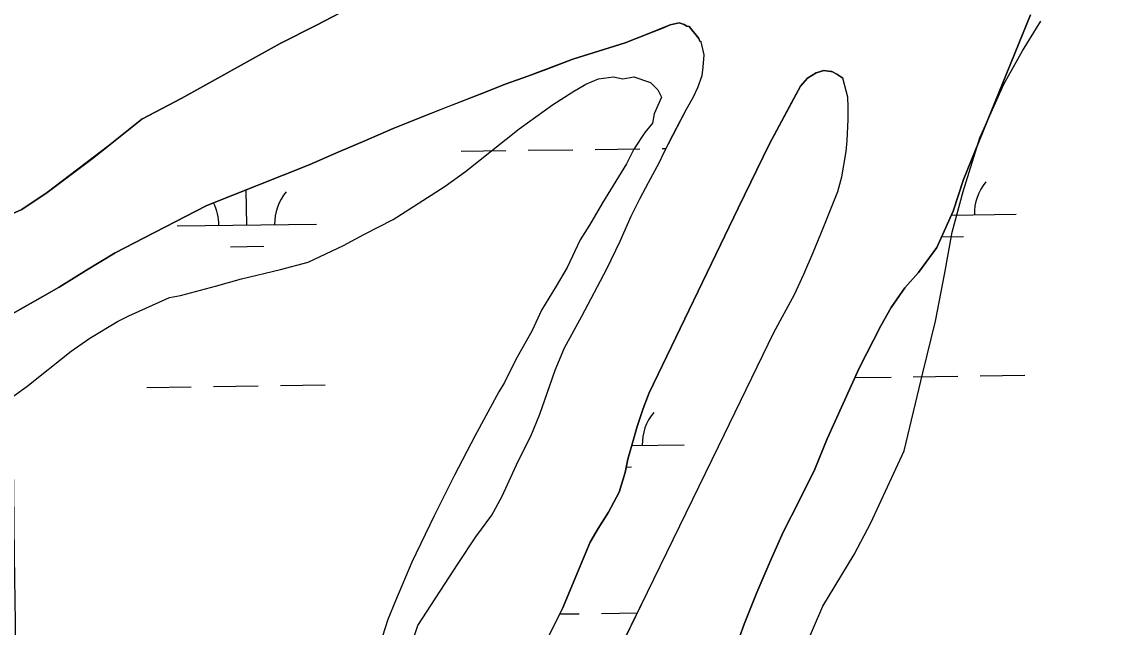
# Model space of a CAD drawing. Extents: x 3767014 to 3805179, y 361544 to 387384.
# Drawn here: x 3794970 to 3795750, y 377375 to 377809 of the extents above; entities that cross this region are included whole.
import ezdxf

# ---------------------------------------------------------------- set-up
doc = ezdxf.new("R2010")
doc.units = 0
for name, color, linetype in [('V-GRID-MAJR', 7, 'Continuous'), ('V-RIVR-EDGE', 7, 'Continuous'), ('V-SITE-VEGE', 7, 'Continuous'), ('V-TOPO-SHOR', 7, 'Continuous'), ('V-WETL-SWMP', 7, 'Continuous')]:
    doc.layers.add(name, color=color, linetype=linetype)

msp = doc.modelspace()

# ---------------------------------------------------------------- linework, layer by layer
at = {"layer": 'V-GRID-MAJR'}
msp.add_spline([(3795108.086, 367296.749), (3795022.617, 373354.339), (3794937.112, 379414.531), (3794851.606, 385474.724), (3794851.569, 385477.324)], degree=3, dxfattribs=at)
at = {"layer": 'V-RIVR-EDGE'}
msp.add_spline([(3785266.865, 377529.211), (3785342.8, 377494.248), (3785391.258, 377467.439), (3785439.72, 377442.249), (3785475.246, 377418.707), (3785525.316, 377389.469), (3785575.383, 377359.422), (3785621.413, 377331.811), (3785722.351, 377269.288), (3785796.661, 377231.094), (3785852.385, 377199.415), (3785928.324, 377166.069), (3785964.678, 377149.804), (3786028.506, 377124.576), (3786060.018, 377113.175), (3786092.316, 377092.068), (3786117.34, 377073.405), (3786135.083, 377053.143), (3786154.458, 377039.347), (3786176.258, 377024.735), (3786206.946, 377006.867), (3786256.211, 376979.248), (3786328.098, 376942.677), (3786374.949, 376919.917), (3786491.265, 376862.208), (3786553.467, 376833.749), (3786619.713, 376805.279), (3786729.589, 376759.718), (3786796.656, 376736.099), (3786845.136, 376718.187), (3786867.767, 376712.469), (3787003.51, 376661.992), (3787089.16, 376631.048), (3787163.496, 376603.367), (3787230.559, 376578.13), (3787257.223, 376568.359), (3787300.044, 376551.27), (3787354.992, 376532.533), (3787409.127, 376512.181), (3787544.074, 376466.558), (3787612.756, 376442.126), (3787657.197, 376425.841), (3787730.724, 376398.162), (3787781.63, 376380.244), (3787834.96, 376361.511), (3787891.524, 376341.961), (3787940, 376322.432), (3787998.976, 376297.215), (3788050.697, 376281.721), (3788117.768, 376259.719), (3788176.757, 376240.164), (3788221.198, 376223.879), (3788259.981, 376209.226), (3788406.252, 376164.383), (3788541.215, 376125.23), (3788606.67, 376104.041), (3788679.39, 376077.173), (3788748.889, 376055.974), (3788871.693, 376005.528), (3788969.454, 375966.467), (3789047.013, 375933.926), (3789119.723, 375903.014), (3789155.253, 375881.09), (3789182.716, 375867.274), (3789214.225, 375854.256), (3789257.04, 375834.74), (3789281.286, 375828.21), (3789303.105, 375821.686), (3789328.955, 375809.491), (3789367.724, 375789.177), (3789414.577, 375767.225), (3789468.708, 375745.255), (3789509.105, 375728.981), (3789555.157, 375710.266), (3789585.849, 375694.015), (3789620.578, 375675.328), (3789681.97, 375646.062), (3789753.859, 375610.3), (3789792.633, 375591.603), (3789842.712, 375566.408), (3789897.64, 375539.584), (3789938.019, 375516.03), (3789968.727, 375506.25), (3790004.289, 375497.265), (3790030.972, 375494.773), (3790047.128, 375487.455), (3790077.007, 375469.589), (3790124.633, 375433.077), (3790192.442, 375382.768), (3790252.165, 375332.478), (3790290.91, 375302.459), (3790337.741, 375271.611), (3790406.357, 375220.491), (3790469.329, 375175.855), (3790570.248, 375106.054), (3790647.751, 375050.868), (3790691.367, 375028.115), (3790744.667, 374997.251), (3790806.838, 374955.852), (3790873.863, 374915.249), (3790932, 374877.903), (3791002.231, 374825.97), (3791052.265, 374782.175), (3791082.927, 374753.793), (3791131.331, 374705.149), (3791170.05, 374664.616), (3791192.631, 374638.681), (3791220.891, 374620.01), (3791288.67, 374557.569), (3791322.577, 374533.223), (3791362.944, 374504.817), (3791396.042, 374480.473), (3791434.785, 374449.645), (3791482.407, 374411.517), (3791534.052, 374365.291), (3791646.192, 374254.216), (3791707.514, 374196.644), (3791738.968, 374161.791), (3791773.65, 374123.694), (3791803.497, 374092.888), (3791829.321, 374070.18), (3791830.912, 374059.662), (3791837.316, 374032.958), (3791849.409, 374017.562), (3791884.123, 373992.405), (3791930.977, 373971.262), (3791954.393, 373955.838), (3791993.134, 373924.202), (3792026.979, 373874.785), (3792047.912, 373836.722), (3792063.186, 373799.482), (3792086.509, 373746.857), (3792112.249, 373690.181), (3792141.261, 373648.864), (3792158.993, 373624.558), (3792177.552, 373607.528), (3792214.702, 373586.409), (3792255.083, 373563.665), (3792301.119, 373538.48), (3792346.34, 373510.871), (3792382.671, 373485.71), (3792422.225, 373455.689), (3792479.537, 373411.875), (3792548.144, 373356.711), (3792619.168, 373298.307), (3792672.431, 373252.077), (3792709.534, 373212.357), (3792750.656, 373162.113), (3792839.385, 373068.08), (3792888.572, 373008.92), (3792945.027, 372945.699), (3792999.062, 372884.91), (3793053.898, 372820.884), (3793149.89, 372720.363), (3793208.761, 372653.092), (3793261.195, 372598.777), (3793315.232, 372538.796), (3793358.792, 372493.399), (3793409.592, 372432.618), (3793462.809, 372367.787), (3793498.283, 372323.219), (3793536.997, 372280.26), (3793578.124, 372232.443), (3793604.724, 372196.792), (3793668.438, 372125.466), (3793703.128, 372090.604), (3793760.41, 372034.66), (3793806.384, 371984.404), (3793839.438, 371942.268), (3793939.427, 371823.136), (3793981.333, 371763.186), (3794029.674, 371688.662), (3794050.609, 371651.408), (3794073.177, 371620.62), (3794178.796, 371488.535), (3794237.625, 371404.28), (3794268.243, 371358.106), (3794301.293, 371314.353), (3794332.724, 371269.794), (3794395.613, 371192), (3794429.476, 371149.862), (3794472.201, 371093.953), (3794523.788, 371024.274), (3794601.175, 370922.181), (3794640.679, 370871.942), (3794687.421, 370805.509), (3794733.389, 370752.828), (3794829.339, 370635.323), (3794895.463, 370557.521), (3794959.948, 370470.826), (3795013.158, 370403.569), (3795070.394, 370329.023), (3795159.854, 370203.448), (3795225.98, 370126.454), (3795296.13, 370041.363), (3795379.18, 369940.065), (3795459.001, 369841.201), (3795508.163, 369772.337), (3795554.103, 369708.333), (3795661.315, 369566.538), (3795715.338, 369500.897), (3795762.105, 369444.169), (3795798.366, 369390.703), (3795915.247, 369234.327), (3795963.601, 369165.465), (3796028.082, 369077.153), (3796043.387, 369052.853), (3796054.672, 369037.459), (3796077.242, 369007.48), (3796148.213, 368927.239), (3796183.677, 368878.627), (3796226.382, 368814.631), (3796275.531, 368740.105), (3796314.222, 368688.25), (3796353.714, 368633.158), (3796401.268, 368567.533), (3796456.873, 368487.33), (3796513.292, 368409.551), (3796545.533, 368365.8), (3796626.113, 368246.716), (3796670.449, 368188.377), (3796704.298, 368140.578), (3796751.041, 368074.145), (3796787.308, 368023.105), (3796838.907, 367958.278), (3796844.528, 367942.09), (3796845.295, 367925.104), (3796846.094, 367921.059), (3796852.559, 367919.425), (3796863.071, 367918.59), (3796875.166, 367904.003), (3796903.398, 367874.01), (3796931.629, 367844.017), (3796952.579, 367812.424), (3796982.392, 367767.87), (3797007.371, 367730.606), (3797037.194, 367690.095), (3797062.185, 367657.684), (3797075.869, 367631.77), (3797095.223, 367609.078), (3797126.665, 367569.372), (3797156.484, 367527.244), (3797212.099, 367451.085), (3797254.808, 367388.706), (3797302.183, 367327.228)], degree=3, dxfattribs=at)
at = {"layer": 'V-SITE-VEGE'}
for p, q in [((3795688.001, 377788.448), (3795701.264, 377809.694)), ((3795674.74, 377764.545), (3795688.001, 377788.448)), ((3795374.739, 377764.379), (3795384.029, 377768.367)), ((3795384.029, 377768.367), (3795394.648, 377769.698)), ((3795394.648, 377769.698), (3795401.285, 377768.377)), ((3795401.285, 377768.377), (3795409.25, 377769.708)), ((3795409.25, 377769.708), (3795421.2, 377765.735)), ((3795365.449, 377759.065), (3795374.739, 377764.379)), ((3795421.2, 377765.735), (3795426.51, 377760.427)), ((3795426.51, 377760.427), (3795429.169, 377755.116)), ((3795657.504, 377726.041), (3795674.74, 377764.545)), ((3795350.853, 377749.765), (3795365.449, 377759.065)), ((3795429.169, 377755.116), (3795423.866, 377743.168)), ((3795326.969, 377732.494), (3795350.853, 377749.765)), ((3795423.866, 377743.168), (3795422.541, 377736.531)), ((3795288.489, 377701.942), (3795326.969, 377732.494)), ((3795417.237, 377729.891), (3795409.278, 377717.937)), ((3795422.541, 377736.531), (3795417.237, 377729.891)), ((3795645.581, 377687.539), (3795657.504, 377726.041)), ((3795409.278, 377717.937), (3795403.974, 377707.314)), ((3795403.974, 377707.314), (3795386.732, 377679.43)), ((3795273.893, 377691.313), (3795288.489, 377701.942)), ((3795251.335, 377676.701), (3795273.893, 377691.313)), ((3795637.63, 377658.332), (3795645.581, 377687.539)), ((3795236.739, 377667.398), (3795251.335, 377676.701)), ((3795386.732, 377679.43), (3795377.45, 377663.495)), ((3795215.507, 377656.767), (3795236.739, 377667.398)), ((3795377.45, 377663.495), (3795370.819, 377652.872)), ((3795200.911, 377648.794), (3795215.507, 377656.767)), ((3795370.819, 377652.872), (3795361.538, 377632.955)), ((3795632.338, 377629.123), (3795637.63, 377658.332)), ((3795175.694, 377636.834), (3795200.911, 377648.794)), ((3795155.785, 377631.513), (3795175.694, 377636.834)), ((3795127.914, 377624.859), (3795155.785, 377631.513)), ((3795361.538, 377632.955), (3795353.579, 377619.676)), ((3795625.719, 377594.606), (3795632.338, 377629.123)), ((3795109.328, 377619.541), (3795127.914, 377624.859)), ((3795076.151, 377611.558), (3795084.113, 377612.889)), ((3795084.113, 377612.889), (3795109.328, 377619.541)), ((3795353.579, 377619.676), (3795342.97, 377602.413)), ((3795046.954, 377598.266), (3795076.151, 377611.558)), ((3795038.992, 377594.281), (3795046.954, 377598.266)), ((3795342.97, 377602.413), (3795336.341, 377587.807)), ((3795019.085, 377582.323), (3795038.992, 377594.281)), ((3795616.448, 377557.433), (3795625.719, 377594.606)), ((3795005.816, 377573.023), (3795019.085, 377582.323)), ((3795336.341, 377587.807), (3795324.405, 377566.563)), ((3794973.972, 377547.783), (3795005.816, 377573.023)), ((3795324.405, 377566.563), (3795316.451, 377550.63)), ((3795316.451, 377550.63), (3795312.472, 377543.99)), ((3795603.206, 377501.674), (3795616.448, 377557.433)), ((3794964.684, 377541.141), (3794973.972, 377547.783)), ((3795312.472, 377543.99), (3795295.234, 377512.121)), ((3795295.234, 377512.121), (3795280.648, 377484.238)), ((3795579.34, 377449.891), (3795603.206, 377501.674)), ((3795280.648, 377484.238), (3795266.062, 377455.025)), ((3795266.062, 377455.025), (3795250.151, 377421.831)), ((3795567.402, 377427.318), (3795579.34, 377449.891)), ((3795544.858, 377390.136), (3795567.402, 377427.318)), ((3795250.151, 377421.831), (3795238.219, 377393.947)), ((3795238.219, 377393.947), (3795232.917, 377380.67)), ((3795519.672, 377331.715), (3795544.858, 377390.136)), ((3795232.917, 377380.67), (3795228.942, 377368.72))]:
    msp.add_line(p, q, dxfattribs=at)
at = {"layer": 'V-TOPO-SHOR'}
for points in [[(3794954.723, 377667.591), (3794970.3, 377674.612), (3794988.599, 377686.697), (3795020.91, 377711.25), (3795032.592, 377720.216), (3795056.338, 377739.314), (3795085.152, 377754.52), (3795155.628, 377793.506), (3795181.715, 377806.765), (3795220.652, 377827.429)], [(3794962.161, 377599.046), (3794976.569, 377607.234), (3794997.204, 377618.931), (3795016.673, 377631.016), (3795037.306, 377643.49), (3795057.944, 377654.406), (3795103.111, 377677.411), (3795176.318, 377706.663), (3795197.734, 377716.022), (3795216.424, 377723.823), (3795236.673, 377732.791), (3795258.091, 377741.372), (3795276.003, 377748.395), (3795298.977, 377757.365), (3795317.667, 377764.775), (3795333.244, 377770.237), (3795346.874, 377775.308), (3795365.566, 377782.328), (3795387.762, 377789.353), (3795402.948, 377794.035), (3795418.914, 377800.275), (3795430.596, 377804.954), (3795435.27, 377806.904), (3795441.889, 377808.467), (3795445.395, 377807.299), (3795447.345, 377806.132), (3795448.901, 377805.745), (3795455.918, 377797.178), (3795456.698, 377795.233), (3795457.476, 377794.843)], [(3795479.146, 377351.621), (3795488.479, 377377.334), (3795497.424, 377399.93), (3795506.759, 377421.745), (3795516.485, 377443.171), (3795528.157, 377466.158), (3795539.05, 377488.364), (3795547.996, 377510.182), (3795570.948, 377560.827), (3795586.51, 377591.215), (3795593.902, 377604.461), (3795603.632, 377618.488), (3795613.364, 377629.4), (3795626.596, 377647.324), (3795638.265, 377673.426), (3795645.652, 377696.019), (3795693.883, 377814.06)], [(3795250.122, 377363.569), (3795254.398, 377376.425), (3795283.195, 377420.842), (3795296.038, 377439.933), (3795307.325, 377455.519), (3795314.716, 377469.154), (3795326.388, 377494.089), (3795335.335, 377512.011), (3795341.948, 377527.983), (3795348.559, 377547.07), (3795352.836, 377559.536), (3795359.449, 377575.509), (3795371.898, 377598.106), (3795389.798, 377632.001), (3795399.524, 377651.871), (3795407.302, 377669.791), (3795413.526, 377682.259), (3795419.754, 377693.947), (3795427.534, 377707.971), (3795431.036, 377715.762), (3795437.26, 377727.841), (3795442.708, 377738.36), (3795446.986, 377746.541), (3795452.047, 377755.501), (3795455.158, 377762.125), (3795458.269, 377770.696), (3795459.045, 377776.538), (3795459.819, 377785.496), (3795457.476, 377794.843)], [(3795320.256, 377312.976), (3795357.994, 377388.555), (3795377.831, 377436.083), (3795383.668, 377445.823), (3795391.064, 377457.513), (3795398.844, 377471.927), (3795403.12, 377485.952), (3795405.064, 377495.69), (3795408.562, 377508.154), (3795411.671, 377519.064), (3795415.949, 377531.917), (3795420.225, 377543.216), (3795484.028, 377675.677), (3795506.591, 377721.648), (3795520.989, 377748.53), (3795528.769, 377762.946), (3795533.83, 377768.791), (3795540.06, 377772.688), (3795545.511, 377774.249), (3795550.574, 377773.473), (3795551.354, 377773.475), (3795554.861, 377771.527), (3795559.147, 377768.803)], [(3795361.171, 377282.227), (3795419.138, 377400.274), (3795470.102, 377504.685), (3795509.782, 377586.498), (3795524.569, 377613.77), (3795531.182, 377628.185), (3795537.795, 377643.769), (3795545.575, 377662.467), (3795551.797, 377678.05), (3795555.686, 377687.399), (3795558.408, 377697.918), (3795561.512, 377716.225), (3795562.287, 377724.015), (3795563.059, 377739.205), (3795563.053, 377748.163), (3795562.659, 377755.174), (3795559.147, 377768.803)]]:
    msp.add_lwpolyline(points, dxfattribs=at)
at = {"layer": 'V-WETL-SWMP'}
for p, q in [((3795441.89, 377808.468), (3795435.27, 377806.906)), ((3795445.396, 377807.301), (3795441.89, 377808.468)), ((3795447.345, 377806.134), (3795445.396, 377807.301)), ((3795693.884, 377814.061), (3795645.654, 377696.02)), ((3795418.915, 377800.276), (3795402.95, 377794.035)), ((3795435.27, 377806.906), (3795418.915, 377800.276)), ((3795448.903, 377805.745), (3795447.345, 377806.134)), ((3795455.918, 377797.18), (3795448.903, 377805.745)), ((3795402.95, 377794.035), (3795387.763, 377789.353)), ((3795456.698, 377795.233), (3795455.918, 377797.18)), ((3795457.477, 377794.844), (3795456.698, 377795.233)), ((3795459.82, 377785.498), (3795457.477, 377794.844)), ((3795387.763, 377789.353), (3795365.566, 377782.33)), ((3795459.046, 377776.539), (3795459.82, 377785.498)), ((3795365.566, 377782.33), (3795333.246, 377770.238)), ((3795458.27, 377770.697), (3795459.046, 377776.539)), ((3795333.246, 377770.238), (3795317.669, 377764.776)), ((3795455.159, 377762.126), (3795458.27, 377770.697)), ((3795533.831, 377768.791), (3795528.771, 377762.946)), ((3795540.061, 377772.689), (3795533.831, 377768.791)), ((3795545.512, 377774.25), (3795540.061, 377772.689)), ((3795550.576, 377773.474), (3795545.512, 377774.25)), ((3795551.355, 377773.475), (3795550.576, 377773.474)), ((3795554.862, 377771.529), (3795551.355, 377773.475)), ((3795559.147, 377768.805), (3795554.862, 377771.529)), ((3795562.66, 377755.175), (3795559.147, 377768.805)), ((3795317.669, 377764.776), (3795298.978, 377757.366)), ((3795452.047, 377755.503), (3795455.159, 377762.126)), ((3795528.771, 377762.946), (3795506.593, 377721.648)), ((3795298.978, 377757.366), (3795258.091, 377741.374)), ((3795446.988, 377746.542), (3795452.047, 377755.503)), ((3795563.054, 377748.165), (3795562.66, 377755.175)), ((3795431.037, 377715.764), (3795446.988, 377746.542)), ((3795563.059, 377739.206), (3795563.054, 377748.165)), ((3795258.091, 377741.374), (3795236.674, 377732.793)), ((3795562.288, 377724.016), (3795563.059, 377739.206)), ((3795236.674, 377732.793), (3795216.426, 377723.824)), ((3795216.426, 377723.824), (3795197.735, 377716.024)), ((3795506.593, 377721.648), (3795484.029, 377675.677)), ((3795561.514, 377716.226), (3795562.288, 377724.016)), ((3795197.735, 377716.024), (3795176.319, 377706.664)), ((3795285.533, 377716.384), (3795317.53, 377716.829)), ((3795333.529, 377717.051), (3795365.526, 377717.495)), ((3795381.524, 377717.717), (3795413.521, 377718.162)), ((3795427.536, 377707.973), (3795431.037, 377715.764)), ((3795429.52, 377718.384), (3795432.416, 377718.424)), ((3795558.408, 377697.919), (3795561.514, 377716.226)), ((3795176.319, 377706.664), (3795103.112, 377677.412)), ((3795419.754, 377693.947), (3795427.536, 377707.973)), ((3795555.687, 377687.401), (3795558.408, 377697.919)), ((3795413.528, 377682.259), (3795419.754, 377693.947)), ((3795645.654, 377696.02), (3795638.266, 377673.426)), ((3795131.661, 377663.5), (3795131.311, 377688.68)), ((3795407.304, 377669.792), (3795413.528, 377682.259)), ((3795551.798, 377678.051), (3795555.687, 377687.401)), ((3795103.112, 377677.412), (3795057.945, 377654.408)), ((3795484.029, 377675.677), (3795420.227, 377543.216)), ((3795545.575, 377662.468), (3795551.798, 377678.051)), ((3795399.524, 377651.871), (3795407.304, 377669.792)), ((3795638.266, 377673.426), (3795626.596, 377647.324)), ((3795636.966, 377670.519), (3795683.516, 377671.166)), ((3795081.666, 377662.805), (3795181.656, 377664.194)), ((3795537.795, 377643.769), (3795545.575, 377662.468)), ((3795057.945, 377654.408), (3795037.308, 377643.491)), ((3795389.798, 377632.002), (3795399.524, 377651.871)), ((3795630.023, 377654.99), (3795645.734, 377655.208)), ((3795037.308, 377643.491), (3795016.673, 377631.016)), ((3795119.877, 377647.904), (3795143.874, 377648.237)), ((3795531.183, 377628.186), (3795537.795, 377643.769)), ((3795626.596, 377647.324), (3795613.364, 377629.4)), ((3795016.673, 377631.016), (3794997.205, 377618.931)), ((3795371.9, 377598.107), (3795389.798, 377632.002)), ((3795524.57, 377613.771), (3795531.183, 377628.186)), ((3795613.364, 377629.4), (3795603.633, 377618.489)), ((3794997.205, 377618.931), (3794962.163, 377599.048)), ((3795509.784, 377586.499), (3795524.57, 377613.771)), ((3795603.633, 377618.489), (3795593.903, 377604.463)), ((3795593.903, 377604.463), (3795586.511, 377591.216)), ((3795359.45, 377575.51), (3795371.9, 377598.107)), ((3795586.511, 377591.216), (3795570.948, 377560.828)), ((3795470.103, 377504.685), (3795509.784, 377586.499)), ((3795352.837, 377559.538), (3795359.45, 377575.51)), ((3795341.949, 377527.983), (3795352.837, 377559.538)), ((3795570.948, 377560.828), (3795547.997, 377510.182)), ((3795567.906, 377554.117), (3795593.72, 377554.475)), ((3795609.719, 377554.697), (3795641.715, 377555.142)), ((3795657.714, 377555.364), (3795689.711, 377555.809)), ((3795059.864, 377547.059), (3795091.861, 377547.504)), ((3795107.859, 377547.726), (3795139.856, 377548.17)), ((3795155.854, 377548.393), (3795187.851, 377548.837)), ((3795420.227, 377543.216), (3795415.949, 377531.919)), ((3795335.337, 377512.011), (3795341.949, 377527.983)), ((3795415.949, 377531.919), (3795411.672, 377519.064)), ((3795411.672, 377519.064), (3795405.064, 377495.691)), ((3795326.389, 377494.09), (3795335.337, 377512.011)), ((3795407.825, 377505.458), (3795445.315, 377505.979)), ((3795419.138, 377400.275), (3795470.103, 377504.685)), ((3795547.997, 377510.182), (3795539.051, 377488.366)), ((3795405.064, 377495.691), (3795403.122, 377485.953)), ((3795314.718, 377469.156), (3795326.389, 377494.09)), ((3795403.923, 377489.972), (3795407.533, 377490.022)), ((3795539.051, 377488.366), (3795528.158, 377466.159)), ((3795403.122, 377485.953), (3795398.845, 377471.929)), ((3795398.845, 377471.929), (3795391.064, 377457.514)), ((3795307.325, 377455.52), (3795314.718, 377469.156)), ((3795528.158, 377466.159), (3795516.486, 377443.173)), ((3795391.064, 377457.514), (3795383.67, 377445.825)), ((3795296.039, 377439.934), (3795307.325, 377455.52)), ((3795383.67, 377445.825), (3795377.833, 377436.085)), ((3795516.486, 377443.173), (3795506.761, 377421.746)), ((3795283.197, 377420.843), (3795296.039, 377439.934)), ((3795377.833, 377436.085), (3795357.996, 377388.557)), ((3795254.4, 377376.425), (3795283.197, 377420.843)), ((3795506.761, 377421.746), (3795497.425, 377399.93)), ((3795361.171, 377282.229), (3795419.138, 377400.275)), ((3795497.425, 377399.93), (3795488.48, 377377.335)), ((3795357.996, 377388.557), (3795320.258, 377312.976)), ((3795356.048, 377384.657), (3795370.147, 377384.852)), ((3795386.145, 377385.075), (3795411.849, 377385.432)), ((3795250.123, 377363.57), (3795254.4, 377376.425)), ((3795488.48, 377377.335), (3795471.757, 377331.366))]:
    msp.add_line(p, q, dxfattribs=at)
msp.add_lwpolyline([(3795220.652, 377827.429), (3795181.715, 377806.764), (3795155.627, 377793.507), (3795085.152, 377754.52), (3795056.339, 377739.314), (3795032.591, 377720.216), (3794988.598, 377686.696), (3794970.299, 377674.612), (3794954.723, 377667.592)], dxfattribs=at)
for centre, start, end in [((3795688.752, 377671.713), 140.024034, 181.567693), ((3795186.892, 377664.742), 140.024034, 181.567693), ((3795076.417, 377663.207), 0.024037, 27.129047), ((3795450.551, 377506.527), 140.024034, 181.567693)]:
    msp.add_arc(centre, 35.246, start, end, dxfattribs=at)

doc.saveas('drawing.dxf')
